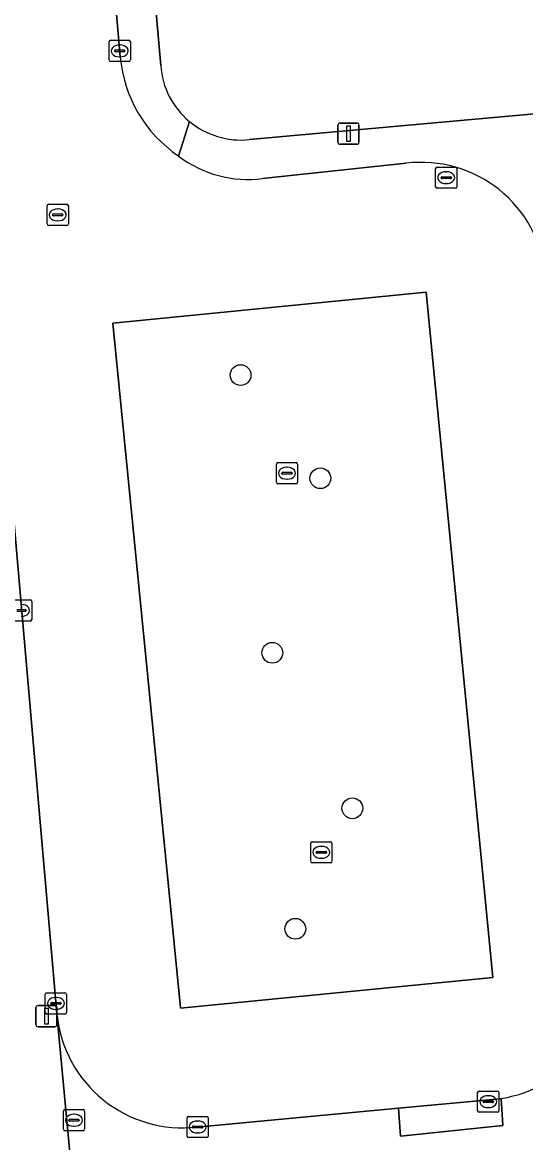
# Model space of a CAD drawing. Extents: x 160554 to 161248, y 385329 to 386506.
# Drawn here: x 161069.9 to 161093.6, y 385521.1 to 385573.9 of the extents above; entities that cross this region are included whole.
import ezdxf

# ---------------------------------------------------------------- set-up
doc = ezdxf.new("R2010")
doc.units = 0
for name, color, linetype in [('IMGEO_Boom', 7, 'Continuous'), ('IMGEO_Erf', 7, 'Continuous'), ('IMGEO_Kolk', 7, 'Continuous'), ('IMGEO_Lichtmast', 7, 'Continuous'), ('IMGEO_Parkeervlak_open', 7, 'Continuous'), ('IMGEO_Rijbaan_lokaal_open', 7, 'Continuous'), ('IMGEO_Rioolput', 7, 'Continuous'), ('IMGEO_Voetpad_open', 7, 'Continuous')]:
    doc.layers.add(name, color=color, linetype=linetype)

msp = doc.modelspace()

# ---------------------------------------------------------------- linework, layer by layer
at = {"layer": 'IMGEO_Boom'}
for centre in [(161080.203, 385557.245), (161083.957, 385552.382), (161081.694, 385544.161), (161085.464, 385536.834), (161082.778, 385531.155)]:
    msp.add_circle(centre, 0.489, dxfattribs=at)
at = {"layer": 'IMGEO_Erf'}
for points in [[(161074.681, 385591.873), (161076.441, 385571.826)], [(161080.619, 385568.341), (161123.151, 385572.178)]]:
    msp.add_lwpolyline(points, dxfattribs=at)
for centre, radius, start, end in [((161080.21, 385572.099), 3.779, 184.1501, 230.1767), ((161080.212, 385572.097), 3.778, 230.1407, 276.1898)]:
    msp.add_arc(centre, radius, start, end, dxfattribs=at)
at = {"layer": 'IMGEO_Kolk'}
for p, q in [((161074.088, 385573.018), (161074.94, 385573.018)), ((161074.013, 385572.092), (161074.013, 385572.944)), ((161074.272, 385572.512), (161074.272, 385572.524)), ((161074.71, 385572.475), (161074.312, 385572.475)), ((161074.315, 385572.561), (161074.713, 385572.561)), ((161074.501, 385572.798), (161074.526, 385572.798)), ((161074.756, 385572.524), (161074.756, 385572.512)), ((161075.014, 385572.944), (161075.014, 385572.092)), ((161074.94, 385572.018), (161074.088, 385572.018)), ((161074.524, 385572.238), (161074.499, 385572.238)), ((161081.887, 385552.194), (161081.887, 385553.046)), ((161081.962, 385553.12), (161082.814, 385553.12)), ((161082.888, 385553.046), (161082.888, 385552.194)), ((161082.146, 385552.614), (161082.146, 385552.626)), ((161082.584, 385552.577), (161082.186, 385552.577)), ((161082.189, 385552.663), (161082.587, 385552.663)), ((161082.375, 385552.9), (161082.4, 385552.9)), ((161082.63, 385552.626), (161082.63, 385552.614)), ((161082.814, 385552.12), (161081.962, 385552.12)), ((161082.398, 385552.34), (161082.373, 385552.34)), ((161069.443, 385546.656), (161070.295, 385546.656)), ((161070.065, 385546.113), (161069.667, 385546.113)), ((161069.67, 385546.199), (161070.068, 385546.199)), ((161070.111, 385546.162), (161070.111, 385546.15)), ((161070.369, 385546.582), (161070.369, 385545.73)), ((161070.295, 385545.656), (161069.443, 385545.656)), ((161083.501, 385534.335), (161083.501, 385535.187)), ((161083.576, 385535.261), (161084.428, 385535.261)), ((161083.989, 385535.041), (161084.014, 385535.041)), ((161084.502, 385535.187), (161084.502, 385534.335)), ((161083.76, 385534.755), (161083.76, 385534.767)), ((161084.198, 385534.718), (161083.8, 385534.718)), ((161083.803, 385534.804), (161084.201, 385534.804)), ((161084.012, 385534.481), (161083.987, 385534.481)), ((161084.244, 385534.767), (161084.244, 385534.755)), ((161084.428, 385534.261), (161083.576, 385534.261)), ((161071.084, 385528.141), (161071.936, 385528.141)), ((161071.009, 385527.215), (161071.009, 385528.067)), ((161071.268, 385527.635), (161071.268, 385527.647)), ((161071.311, 385527.684), (161071.709, 385527.684)), ((161071.497, 385527.921), (161071.522, 385527.921)), ((161071.752, 385527.647), (161071.752, 385527.635)), ((161072.01, 385528.067), (161072.01, 385527.215)), ((161071.936, 385527.141), (161071.084, 385527.141)), ((161071.706, 385527.598), (161071.308, 385527.598)), ((161071.52, 385527.361), (161071.495, 385527.361)), ((161091.36, 385522.586), (161091.36, 385523.438)), ((161091.435, 385523.512), (161092.287, 385523.512)), ((161092.361, 385523.438), (161092.361, 385522.586)), ((161091.619, 385523.006), (161091.619, 385523.018)), ((161092.057, 385522.969), (161091.659, 385522.969)), ((161091.662, 385523.055), (161092.06, 385523.055)), ((161091.848, 385523.292), (161091.873, 385523.292)), ((161092.103, 385523.018), (161092.103, 385523.006)), ((161092.287, 385522.512), (161091.435, 385522.512)), ((161091.871, 385522.732), (161091.846, 385522.732)), ((161077.68, 385521.394), (161077.68, 385522.246)), ((161077.755, 385522.32), (161078.607, 385522.32)), ((161077.939, 385521.814), (161077.939, 385521.826)), ((161077.982, 385521.863), (161078.38, 385521.863)), ((161078.168, 385522.1), (161078.193, 385522.1)), ((161078.423, 385521.826), (161078.423, 385521.814)), ((161078.681, 385522.246), (161078.681, 385521.394)), ((161078.607, 385521.32), (161077.755, 385521.32)), ((161078.377, 385521.777), (161077.979, 385521.777)), ((161078.191, 385521.54), (161078.166, 385521.54))]:
    msp.add_line(p, q, dxfattribs=at)
for points in [[(161074.088, 385573.018), (161074.94, 385573.018)], [(161074.013, 385572.092), (161074.013, 385572.944)], [(161075.014, 385572.944), (161075.014, 385572.092)], [(161074.94, 385572.018), (161074.088, 385572.018)], [(161081.887, 385552.194), (161081.887, 385553.046)], [(161081.962, 385553.12), (161082.814, 385553.12)], [(161082.888, 385553.046), (161082.888, 385552.194)], [(161082.814, 385552.12), (161081.962, 385552.12)], [(161069.443, 385546.656), (161070.295, 385546.656)], [(161070.369, 385546.582), (161070.369, 385545.73)], [(161070.295, 385545.656), (161069.443, 385545.656)], [(161083.501, 385534.335), (161083.501, 385535.187)], [(161083.576, 385535.261), (161084.428, 385535.261)], [(161084.502, 385535.187), (161084.502, 385534.335)], [(161084.428, 385534.261), (161083.576, 385534.261)], [(161071.084, 385528.141), (161071.936, 385528.141)], [(161071.009, 385527.215), (161071.009, 385528.067)], [(161072.01, 385528.067), (161072.01, 385527.215)], [(161071.936, 385527.141), (161071.084, 385527.141)], [(161091.36, 385522.586), (161091.36, 385523.438)], [(161091.435, 385523.512), (161092.287, 385523.512)], [(161092.361, 385523.438), (161092.361, 385522.586)], [(161092.287, 385522.512), (161091.435, 385522.512)], [(161077.68, 385521.394), (161077.68, 385522.246)], [(161077.755, 385522.32), (161078.607, 385522.32)], [(161078.681, 385522.246), (161078.681, 385521.394)], [(161078.607, 385521.32), (161077.755, 385521.32)]]:
    msp.add_lwpolyline(points, dxfattribs=at)
for centre, radius, start, end in [((161074.09, 385572.942), 0.0765, 91.552, 178.448), ((161074.09, 385572.942), 0.0765, 91.552, 178.448), ((161074.938, 385572.942), 0.0765, 1.552, 88.448), ((161074.938, 385572.942), 0.0765, 1.552, 88.448), ((161074.312, 385572.521), 0.0403, 85.8775, 175.7526), ((161074.309, 385572.511), 0.0366, 178.938, 274.7102), ((161074.713, 385572.518), 0.043, 264.8664, 352.4533), ((161074.717, 385572.523), 0.0386, 1.7309, 96.639), ((161074.09, 385572.094), 0.0765, 181.552, 268.448), ((161074.09, 385572.094), 0.0765, 181.552, 268.448), ((161074.938, 385572.094), 0.0765, 271.552, 358.448), ((161074.938, 385572.094), 0.0765, 271.552, 358.448), ((161081.964, 385553.044), 0.0765, 91.552, 178.448), ((161081.964, 385553.044), 0.0765, 91.552, 178.448), ((161082.812, 385553.044), 0.0765, 1.552, 88.448), ((161082.812, 385553.044), 0.0765, 1.552, 88.448), ((161082.186, 385552.623), 0.0403, 85.8775, 175.7526), ((161082.183, 385552.613), 0.0366, 178.938, 274.7102), ((161082.587, 385552.62), 0.043, 264.8664, 352.4533), ((161082.591, 385552.625), 0.0386, 1.7309, 96.639), ((161081.964, 385552.196), 0.0765, 181.552, 268.448), ((161081.964, 385552.196), 0.0765, 181.552, 268.448), ((161082.812, 385552.196), 0.0765, 271.552, 358.448), ((161082.812, 385552.196), 0.0765, 271.552, 358.448), ((161070.293, 385546.58), 0.0765, 1.552, 88.448), ((161070.293, 385546.58), 0.0765, 1.552, 88.448), ((161070.068, 385546.156), 0.043, 264.8664, 352.4533), ((161070.072, 385546.161), 0.0386, 1.7309, 96.639), ((161070.293, 385545.732), 0.0765, 271.552, 358.448), ((161070.293, 385545.732), 0.0765, 271.552, 358.448), ((161083.578, 385535.185), 0.0765, 91.552, 178.448), ((161083.578, 385535.185), 0.0765, 91.552, 178.448), ((161084.426, 385535.185), 0.0765, 1.552, 88.448), ((161084.426, 385535.185), 0.0765, 1.552, 88.448), ((161083.8, 385534.764), 0.0403, 85.8775, 175.7526), ((161083.797, 385534.754), 0.0366, 178.938, 274.7102), ((161084.201, 385534.761), 0.043, 264.8664, 352.4533), ((161084.205, 385534.766), 0.0386, 1.7309, 96.639), ((161083.578, 385534.337), 0.0765, 181.552, 268.448), ((161083.578, 385534.337), 0.0765, 181.552, 268.448), ((161084.426, 385534.337), 0.0765, 271.552, 358.448), ((161084.426, 385534.337), 0.0765, 271.552, 358.448), ((161071.086, 385528.065), 0.0765, 91.552, 178.448), ((161071.086, 385528.065), 0.0765, 91.552, 178.448), ((161071.934, 385528.065), 0.0765, 1.552, 88.448), ((161071.934, 385528.065), 0.0765, 1.552, 88.448), ((161071.308, 385527.644), 0.0403, 85.8775, 175.7526), ((161071.305, 385527.634), 0.0366, 178.938, 274.7102), ((161071.709, 385527.641), 0.043, 264.8664, 352.4533), ((161071.713, 385527.646), 0.0386, 1.7309, 96.639), ((161071.086, 385527.217), 0.0765, 181.552, 268.448), ((161071.086, 385527.217), 0.0765, 181.552, 268.448), ((161071.934, 385527.217), 0.0765, 271.552, 358.448), ((161071.934, 385527.217), 0.0765, 271.552, 358.448), ((161091.437, 385523.436), 0.0765, 91.552, 178.448), ((161091.437, 385523.436), 0.0765, 91.552, 178.448), ((161092.285, 385523.436), 0.0765, 1.552, 88.448), ((161092.285, 385523.436), 0.0765, 1.552, 88.448), ((161091.659, 385523.015), 0.0403, 85.8775, 175.7526), ((161091.656, 385523.005), 0.0366, 178.938, 274.7102), ((161092.06, 385523.012), 0.043, 264.8664, 352.4533), ((161092.064, 385523.017), 0.0386, 1.7309, 96.639), ((161091.437, 385522.588), 0.0765, 181.552, 268.448), ((161091.437, 385522.588), 0.0765, 181.552, 268.448), ((161092.285, 385522.588), 0.0765, 271.552, 358.448), ((161092.285, 385522.588), 0.0765, 271.552, 358.448), ((161077.757, 385522.244), 0.0765, 91.552, 178.448), ((161077.757, 385522.244), 0.0765, 91.552, 178.448), ((161077.979, 385521.823), 0.0403, 85.8775, 175.7526), ((161077.976, 385521.813), 0.0366, 178.938, 274.7102), ((161078.38, 385521.82), 0.043, 264.8664, 352.4533), ((161078.384, 385521.825), 0.0386, 1.7309, 96.639), ((161078.605, 385522.244), 0.0765, 1.552, 88.448), ((161078.605, 385522.244), 0.0765, 1.552, 88.448), ((161077.757, 385521.396), 0.0765, 181.552, 268.448), ((161077.757, 385521.396), 0.0765, 181.552, 268.448), ((161078.605, 385521.396), 0.0765, 271.552, 358.448), ((161078.605, 385521.396), 0.0765, 271.552, 358.448)]:
    msp.add_arc(centre, radius, start, end, dxfattribs=at)
for centre, major_axis, ratio, start_param, end_param in [((161074.5, 385572.518), (-0.387, 0.002), 0.722429, 4.712389, 7.853982), ((161074.525, 385572.518), (-0.39, 0.002), 0.717154, 1.570796, 4.712389), ((161082.374, 385552.62), (-0.387, 0.002), 0.722429, 4.712389, 7.853982), ((161082.399, 385552.62), (-0.39, 0.002), 0.717154, 1.570796, 4.712389), ((161069.88, 385546.156), (-0.39, 0.002), 0.717154, 1.570796, 4.712389), ((161083.988, 385534.761), (-0.387, 0.002), 0.722429, 4.712389, 7.853982), ((161084.013, 385534.761), (-0.39, 0.002), 0.717154, 1.570796, 4.712389), ((161071.496, 385527.641), (-0.387, 0.002), 0.722429, 4.712389, 7.853982), ((161071.521, 385527.641), (-0.39, 0.002), 0.717154, 1.570796, 4.712389), ((161091.847, 385523.012), (-0.387, 0.002), 0.722429, 4.712389, 7.853982), ((161091.872, 385523.012), (-0.39, 0.002), 0.717154, 1.570796, 4.712389), ((161078.167, 385521.82), (-0.387, 0.002), 0.722429, 4.712389, 7.853982), ((161078.192, 385521.82), (-0.39, 0.002), 0.717154, 1.570796, 4.712389)]:
    msp.add_ellipse(centre, major_axis=major_axis, ratio=ratio, start_param=start_param, end_param=end_param, dxfattribs=at)
at = {"layer": 'IMGEO_Lichtmast'}
for p, q in [((161084.784, 385568.218), (161084.784, 385569.018)), ((161084.784, 385569.018), (161084.784, 385568.218)), ((161084.884, 385569.118), (161085.674, 385569.118)), ((161085.674, 385569.118), (161084.884, 385569.118)), ((161085.774, 385569.018), (161085.774, 385568.218)), ((161085.774, 385568.218), (161085.774, 385569.018)), ((161085.674, 385568.118), (161084.884, 385568.118)), ((161084.884, 385568.118), (161085.674, 385568.118)), ((161070.568, 385526.642), (161070.568, 385527.442)), ((161070.568, 385527.442), (161070.568, 385526.642)), ((161070.668, 385527.542), (161071.458, 385527.542)), ((161071.458, 385527.542), (161070.668, 385527.542)), ((161071.558, 385527.442), (161071.558, 385526.642)), ((161071.558, 385526.642), (161071.558, 385527.442)), ((161071.458, 385526.542), (161070.668, 385526.542)), ((161070.668, 385526.542), (161071.458, 385526.542))]:
    msp.add_line(p, q, dxfattribs=at)
for points in [[(161085.204, 385568.993), (161085.354, 385568.993), (161085.354, 385568.243), (161085.204, 385568.243), (161085.204, 385568.993)], [(161070.988, 385527.417), (161071.138, 385527.417), (161071.138, 385526.667), (161070.988, 385526.667), (161070.988, 385527.417)]]:
    msp.add_lwpolyline(points, dxfattribs=at)
for centre, start, end in [((161084.884, 385569.018), 90, 180), ((161084.884, 385569.018), 90, 180), ((161085.674, 385569.018), 0, 90), ((161085.674, 385569.018), 360, 90), ((161084.884, 385568.218), 180, 270), ((161084.884, 385568.218), 180, 270), ((161085.674, 385568.218), 270, 0), ((161085.674, 385568.218), 270, 0), ((161070.668, 385527.442), 90, 180), ((161070.668, 385527.442), 90, 180), ((161071.458, 385527.442), 0, 90), ((161071.458, 385527.442), 360, 90), ((161070.668, 385526.642), 180, 270), ((161070.668, 385526.642), 180, 270), ((161071.458, 385526.642), 270, 0), ((161071.458, 385526.642), 270, 0)]:
    msp.add_arc(centre, 0.1, start, end, dxfattribs=at)
at = {"layer": 'IMGEO_Parkeervlak_open'}
msp.add_lwpolyline([(161092.075, 385528.866), (161088.931, 385561.144), (161074.182, 385559.689), (161077.358, 385527.606), (161077.377, 385527.415)], close=True, dxfattribs=at)
at = {"layer": 'IMGEO_Rijbaan_lokaal_open'}
for points in [[(161070.927, 385614.424), (161070.675, 385617.407), (161070.591, 385618.12), (161063.655, 385617.485), (161063.712, 385617.074), (161064.234, 385611.073), (161071.552, 385527.169), (161071.554, 385527.151), (161071.555, 385527.133)], [(161074.538, 385572.239), (161070.927, 385614.424)], [(161087.997, 385567.225), (161081.239, 385566.506)], [(161078.148, 385521.818), (161087.63, 385522.7), (161092.081, 385523.115), (161092.467, 385523.164)]]:
    msp.add_lwpolyline(points, dxfattribs=at)
msp.add_lwpolyline([(161088.931, 385561.144), (161092.075, 385528.866), (161077.377, 385527.415), (161077.358, 385527.606), (161074.182, 385559.689)], close=True, dxfattribs=at)
for centre, radius, start, end in [((161080.8, 385572.774), 6.284, 184.8847, 236.0174), ((161080.546, 385571.831), 5.37, 232.6352, 277.4172), ((161088.706, 385561.398), 5.87, 5.7201, 96.9389), ((161091.583, 385528.993), 5.895, 278.6213, 5.5593), ((161077.473, 385527.727), 5.948, 185.7361, 276.5153)]:
    msp.add_arc(centre, radius, start, end, dxfattribs=at)
at = {"layer": 'IMGEO_Rioolput'}
for p, q in [((161089.381, 385566.12), (161089.381, 385566.972)), ((161089.456, 385567.046), (161090.308, 385567.046)), ((161089.869, 385566.826), (161089.894, 385566.826)), ((161090.382, 385566.972), (161090.382, 385566.12)), ((161089.64, 385566.54), (161089.64, 385566.552)), ((161090.078, 385566.503), (161089.68, 385566.503)), ((161089.683, 385566.589), (161090.081, 385566.589)), ((161089.892, 385566.266), (161089.867, 385566.266)), ((161090.124, 385566.552), (161090.124, 385566.54)), ((161090.308, 385566.046), (161089.456, 385566.046)), ((161071.095, 385564.366), (161071.095, 385565.218)), ((161071.17, 385565.292), (161072.022, 385565.292)), ((161072.096, 385565.218), (161072.096, 385564.366)), ((161071.354, 385564.786), (161071.354, 385564.798)), ((161071.792, 385564.749), (161071.394, 385564.749)), ((161071.397, 385564.835), (161071.795, 385564.835)), ((161071.583, 385565.072), (161071.608, 385565.072)), ((161071.838, 385564.798), (161071.838, 385564.786)), ((161072.022, 385564.292), (161071.17, 385564.292)), ((161071.606, 385564.512), (161071.581, 385564.512)), ((161071.859, 385521.711), (161071.859, 385522.563)), ((161071.934, 385522.637), (161072.786, 385522.637)), ((161072.347, 385522.417), (161072.372, 385522.417)), ((161072.86, 385522.563), (161072.86, 385521.711)), ((161072.118, 385522.131), (161072.118, 385522.143)), ((161072.556, 385522.094), (161072.158, 385522.094)), ((161072.161, 385522.18), (161072.559, 385522.18)), ((161072.37, 385521.857), (161072.345, 385521.857)), ((161072.602, 385522.143), (161072.602, 385522.131)), ((161072.786, 385521.637), (161071.934, 385521.637))]:
    msp.add_line(p, q, dxfattribs=at)
for points in [[(161089.381, 385566.12), (161089.381, 385566.972)], [(161089.456, 385567.046), (161090.308, 385567.046)], [(161090.382, 385566.972), (161090.382, 385566.12)], [(161090.308, 385566.046), (161089.456, 385566.046)], [(161071.095, 385564.366), (161071.095, 385565.218)], [(161071.17, 385565.292), (161072.022, 385565.292)], [(161072.096, 385565.218), (161072.096, 385564.366)], [(161072.022, 385564.292), (161071.17, 385564.292)], [(161071.859, 385521.711), (161071.859, 385522.563)], [(161071.934, 385522.637), (161072.786, 385522.637)], [(161072.86, 385522.563), (161072.86, 385521.711)], [(161072.786, 385521.637), (161071.934, 385521.637)]]:
    msp.add_lwpolyline(points, dxfattribs=at)
for centre, radius, start, end in [((161089.458, 385566.97), 0.0765, 91.552, 178.448), ((161089.458, 385566.97), 0.0765, 91.552, 178.448), ((161090.306, 385566.97), 0.0765, 1.552, 88.448), ((161090.306, 385566.97), 0.0765, 1.552, 88.448), ((161089.68, 385566.549), 0.0403, 85.8775, 175.7526), ((161089.677, 385566.539), 0.0366, 178.938, 274.7102), ((161090.081, 385566.546), 0.043, 264.8664, 352.4533), ((161090.085, 385566.551), 0.0386, 1.7309, 96.639), ((161089.458, 385566.122), 0.0765, 181.552, 268.448), ((161089.458, 385566.122), 0.0765, 181.552, 268.448), ((161090.306, 385566.122), 0.0765, 271.552, 358.448), ((161090.306, 385566.122), 0.0765, 271.552, 358.448), ((161071.172, 385565.216), 0.0765, 91.552, 178.448), ((161071.172, 385565.216), 0.0765, 91.552, 178.448), ((161072.02, 385565.216), 0.0765, 1.552, 88.448), ((161072.02, 385565.216), 0.0765, 1.552, 88.448), ((161071.394, 385564.795), 0.0403, 85.8775, 175.7526), ((161071.391, 385564.785), 0.0366, 178.938, 274.7102), ((161071.795, 385564.792), 0.043, 264.8664, 352.4533), ((161071.799, 385564.797), 0.0386, 1.7309, 96.639), ((161071.172, 385564.368), 0.0765, 181.552, 268.448), ((161071.172, 385564.368), 0.0765, 181.552, 268.448), ((161072.02, 385564.368), 0.0765, 271.552, 358.448), ((161072.02, 385564.368), 0.0765, 271.552, 358.448), ((161071.936, 385522.561), 0.0765, 91.552, 178.448), ((161071.936, 385522.561), 0.0765, 91.552, 178.448), ((161072.784, 385522.561), 0.0765, 1.552, 88.448), ((161072.784, 385522.561), 0.0765, 1.552, 88.448), ((161072.158, 385522.14), 0.0403, 85.8775, 175.7526), ((161072.155, 385522.13), 0.0366, 178.938, 274.7102), ((161072.559, 385522.137), 0.043, 264.8664, 352.4533), ((161072.563, 385522.142), 0.0386, 1.7309, 96.639), ((161071.936, 385521.713), 0.0765, 181.552, 268.448), ((161071.936, 385521.713), 0.0765, 181.552, 268.448), ((161072.784, 385521.713), 0.0765, 271.552, 358.448), ((161072.784, 385521.713), 0.0765, 271.552, 358.448)]:
    msp.add_arc(centre, radius, start, end, dxfattribs=at)
for centre, major_axis, ratio, start_param, end_param in [((161089.868, 385566.546), (-0.387, 0.002), 0.722429, 4.712389, 7.853982), ((161089.893, 385566.546), (-0.39, 0.002), 0.717154, 1.570796, 4.712389), ((161071.582, 385564.792), (-0.387, 0.002), 0.722429, 4.712389, 7.853982), ((161071.607, 385564.792), (-0.39, 0.002), 0.717154, 1.570796, 4.712389), ((161072.346, 385522.137), (-0.387, 0.002), 0.722429, 4.712389, 7.853982), ((161072.371, 385522.137), (-0.39, 0.002), 0.717154, 1.570796, 4.712389)]:
    msp.add_ellipse(centre, major_axis=major_axis, ratio=ratio, start_param=start_param, end_param=end_param, dxfattribs=at)
at = {"layer": 'IMGEO_Voetpad_open'}
for points in [[(161072.855, 385620.39), (161070.495, 385619.676), (161070.591, 385618.12), (161070.675, 385617.407), (161070.927, 385614.424), (161074.538, 385572.239)], [(161060.535, 385617.772), (161062.796, 385592.405), (161062.932, 385590.876), (161064.786, 385570.078), (161064.802, 385570.012), (161065.542, 385560.933), (161065.541, 385560.907), (161070.343, 385505.975), (161070.701, 385501.878), (161069.208, 385500), (161065.454, 385495.276), (161074.414, 385496.088), (161074.057, 385500), (161073.484, 385506.275), (161072.598, 385515.941), (161071.555, 385527.133), (161071.554, 385527.151), (161071.552, 385527.169), (161064.234, 385611.073)], [(161076.441, 385571.826), (161074.681, 385591.873)], [(161123.151, 385572.178), (161080.619, 385568.341)], [(161077.79, 385569.197), (161077.287, 385567.563)], [(161077.287, 385567.563), (161077.79, 385569.197)], [(161081.239, 385566.506), (161087.997, 385567.225)], [(161071.555, 385527.133), (161072.598, 385515.941), (161072.592, 385516.029)], [(161092.467, 385523.164), (161092.554, 385521.886), (161087.732, 385521.392), (161087.63, 385522.7), (161078.148, 385521.818)]]:
    msp.add_lwpolyline(points, dxfattribs=at)
msp.add_lwpolyline([(161087.63, 385522.7), (161087.732, 385521.392), (161092.554, 385521.886), (161092.467, 385523.164), (161092.081, 385523.115)], close=True, dxfattribs=at)
for centre, radius, start, end in [((161080.8, 385572.774), 6.284, 184.8847, 236.0174), ((161080.21, 385572.099), 3.779, 184.1501, 230.1767), ((161080.212, 385572.097), 3.778, 230.1407, 276.1898), ((161080.546, 385571.831), 5.37, 232.6352, 277.4172), ((161088.706, 385561.398), 5.87, 5.7201, 96.9389), ((161091.583, 385528.993), 5.895, 278.6213, 5.5593), ((161077.473, 385527.727), 5.948, 185.7361, 276.5153)]:
    msp.add_arc(centre, radius, start, end, dxfattribs=at)

doc.saveas('drawing.dxf')
